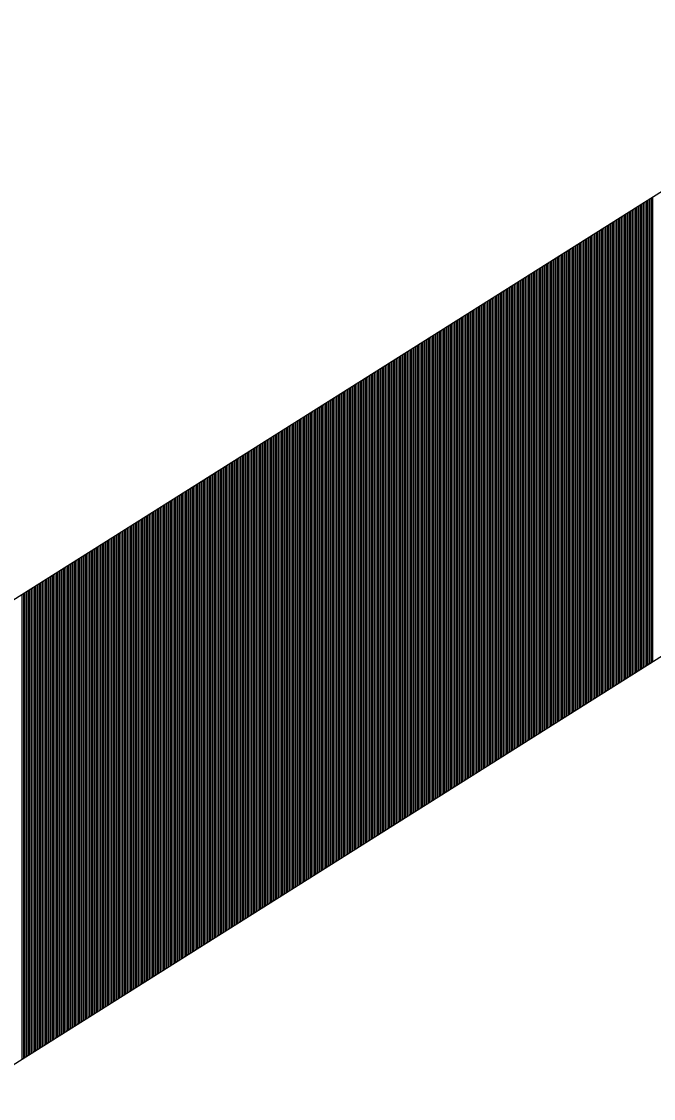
# Model space of a CAD drawing. Extents: x 1398460 to 1408037, y 380768 to 383968.
# Drawn here: x 1403769.84 to 1403773.86, y 381440.89 to 381447.74 of the extents above; entities that cross this region are included whole.
import ezdxf

# ---------------------------------------------------------------- set-up
doc = ezdxf.new("R2010")
doc.units = 0
doc.layers.add('Default', color=7, linetype='Continuous')

msp = doc.modelspace()

# ---------------------------------------------------------------- linework, layer by layer
at = {"layer": 'Default'}
for p, q in [((1403781.063, 381451.1637), (1403757.3242, 381436.2026)), ((1403782.3959, 381449.0487), (1403758.6571, 381434.0876)), ((1403773.7718, 381446.5685), (1403773.7718, 381443.6135)), ((1403773.7818, 381446.5748), (1403773.7818, 381443.6198)), ((1403773.7918, 381446.5811), (1403773.7918, 381443.6261)), ((1403773.8018, 381446.5874), (1403773.8018, 381443.6324)), ((1403773.8118, 381446.5937), (1403773.8118, 381443.6387)), ((1403773.8218, 381446.6001), (1403773.8218, 381443.645)), ((1403773.8318, 381446.6064), (1403773.8318, 381443.6513)), ((1403773.8418, 381446.6127), (1403773.8418, 381443.6576)), ((1403773.8518, 381446.619), (1403773.8518, 381443.6639)), ((1403773.6618, 381446.4992), (1403773.6618, 381443.5441)), ((1403773.6718, 381446.5055), (1403773.6718, 381443.5504)), ((1403773.6818, 381446.5118), (1403773.6818, 381443.5567)), ((1403773.6918, 381446.5181), (1403773.6918, 381443.563)), ((1403773.7018, 381446.5244), (1403773.7018, 381443.5693)), ((1403773.7118, 381446.5307), (1403773.7118, 381443.5756)), ((1403773.7218, 381446.537), (1403773.7218, 381443.5819)), ((1403773.7318, 381446.5433), (1403773.7318, 381443.5882)), ((1403773.7418, 381446.5496), (1403773.7418, 381443.5945)), ((1403773.7518, 381446.5559), (1403773.7518, 381443.6009)), ((1403773.7618, 381446.5622), (1403773.7618, 381443.6072)), ((1403773.5518, 381446.4299), (1403773.5518, 381443.4748)), ((1403773.5618, 381446.4362), (1403773.5618, 381443.4811)), ((1403773.5718, 381446.4425), (1403773.5718, 381443.4874)), ((1403773.5818, 381446.4488), (1403773.5818, 381443.4937)), ((1403773.5918, 381446.4551), (1403773.5918, 381443.5)), ((1403773.6018, 381446.4614), (1403773.6018, 381443.5063)), ((1403773.6118, 381446.4677), (1403773.6118, 381443.5126)), ((1403773.6218, 381446.474), (1403773.6218, 381443.5189)), ((1403773.6318, 381446.4803), (1403773.6318, 381443.5252)), ((1403773.6418, 381446.4866), (1403773.6418, 381443.5315)), ((1403773.6518, 381446.4929), (1403773.6518, 381443.5378)), ((1403773.4418, 381446.3606), (1403773.4418, 381443.4055)), ((1403773.4518, 381446.3669), (1403773.4518, 381443.4118)), ((1403773.4618, 381446.3732), (1403773.4618, 381443.4181)), ((1403773.4718, 381446.3795), (1403773.4718, 381443.4244)), ((1403773.4818, 381446.3858), (1403773.4818, 381443.4307)), ((1403773.4918, 381446.3921), (1403773.4918, 381443.437)), ((1403773.5018, 381446.3984), (1403773.5018, 381443.4433)), ((1403773.5118, 381446.4047), (1403773.5118, 381443.4496)), ((1403773.5218, 381446.411), (1403773.5218, 381443.4559)), ((1403773.5318, 381446.4173), (1403773.5318, 381443.4622)), ((1403773.5418, 381446.4236), (1403773.5418, 381443.4685)), ((1403773.3318, 381446.2912), (1403773.3318, 381443.3362)), ((1403773.3418, 381446.2975), (1403773.3418, 381443.3425)), ((1403773.3518, 381446.3038), (1403773.3518, 381443.3488)), ((1403773.3618, 381446.3101), (1403773.3618, 381443.3551)), ((1403773.3718, 381446.3164), (1403773.3718, 381443.3614)), ((1403773.3818, 381446.3227), (1403773.3818, 381443.3677)), ((1403773.3918, 381446.329), (1403773.3918, 381443.374)), ((1403773.4018, 381446.3354), (1403773.4018, 381443.3803)), ((1403773.4118, 381446.3417), (1403773.4118, 381443.3866)), ((1403773.4218, 381446.348), (1403773.4218, 381443.3929)), ((1403773.4318, 381446.3543), (1403773.4318, 381443.3992)), ((1403773.2318, 381446.2282), (1403773.2318, 381443.2731)), ((1403773.2418, 381446.2345), (1403773.2418, 381443.2794)), ((1403773.2518, 381446.2408), (1403773.2518, 381443.2857)), ((1403773.2618, 381446.2471), (1403773.2618, 381443.292)), ((1403773.2718, 381446.2534), (1403773.2718, 381443.2983)), ((1403773.2818, 381446.2597), (1403773.2818, 381443.3046)), ((1403773.2918, 381446.266), (1403773.2918, 381443.3109)), ((1403773.3018, 381446.2723), (1403773.3018, 381443.3172)), ((1403773.3118, 381446.2786), (1403773.3118, 381443.3235)), ((1403773.3218, 381446.2849), (1403773.3218, 381443.3298)), ((1403773.1218, 381446.1589), (1403773.1218, 381443.2038)), ((1403773.1318, 381446.1652), (1403773.1318, 381443.2101)), ((1403773.1418, 381446.1715), (1403773.1418, 381443.2164)), ((1403773.1518, 381446.1778), (1403773.1518, 381443.2227)), ((1403773.1618, 381446.1841), (1403773.1618, 381443.229)), ((1403773.1718, 381446.1904), (1403773.1718, 381443.2353)), ((1403773.1818, 381446.1967), (1403773.1818, 381443.2416)), ((1403773.1918, 381446.203), (1403773.1918, 381443.2479)), ((1403773.2018, 381446.2093), (1403773.2018, 381443.2542)), ((1403773.2118, 381446.2156), (1403773.2118, 381443.2605)), ((1403773.2218, 381446.2219), (1403773.2218, 381443.2668)), ((1403773.0118, 381446.0896), (1403773.0118, 381443.1345)), ((1403773.0218, 381446.0959), (1403773.0218, 381443.1408)), ((1403773.0318, 381446.1022), (1403773.0318, 381443.1471)), ((1403773.0418, 381446.1085), (1403773.0418, 381443.1534)), ((1403773.0518, 381446.1148), (1403773.0518, 381443.1597)), ((1403773.0618, 381446.1211), (1403773.0618, 381443.166)), ((1403773.0718, 381446.1274), (1403773.0718, 381443.1723)), ((1403773.0818, 381446.1337), (1403773.0818, 381443.1786)), ((1403773.0918, 381446.14), (1403773.0918, 381443.1849)), ((1403773.1018, 381446.1463), (1403773.1018, 381443.1912)), ((1403773.1118, 381446.1526), (1403773.1118, 381443.1975)), ((1403772.9018, 381446.0202), (1403772.9018, 381443.0651)), ((1403772.9118, 381446.0265), (1403772.9118, 381443.0714)), ((1403772.9218, 381446.0328), (1403772.9218, 381443.0778)), ((1403772.9318, 381446.0391), (1403772.9318, 381443.0841)), ((1403772.9418, 381446.0454), (1403772.9418, 381443.0904)), ((1403772.9518, 381446.0517), (1403772.9518, 381443.0967)), ((1403772.9618, 381446.058), (1403772.9618, 381443.103)), ((1403772.9718, 381446.0643), (1403772.9718, 381443.1093)), ((1403772.9818, 381446.0707), (1403772.9818, 381443.1156)), ((1403772.9918, 381446.077), (1403772.9918, 381443.1219)), ((1403773.0018, 381446.0833), (1403773.0018, 381443.1282)), ((1403772.7918, 381445.9509), (1403772.7918, 381442.9958)), ((1403772.8018, 381445.9572), (1403772.8018, 381443.0021)), ((1403772.8118, 381445.9635), (1403772.8118, 381443.0084)), ((1403772.8218, 381445.9698), (1403772.8218, 381443.0147)), ((1403772.8318, 381445.9761), (1403772.8318, 381443.021)), ((1403772.8418, 381445.9824), (1403772.8418, 381443.0273)), ((1403772.8518, 381445.9887), (1403772.8518, 381443.0336)), ((1403772.8618, 381445.995), (1403772.8618, 381443.0399)), ((1403772.8718, 381446.0013), (1403772.8718, 381443.0462)), ((1403772.8818, 381446.0076), (1403772.8818, 381443.0525)), ((1403772.8918, 381446.0139), (1403772.8918, 381443.0588)), ((1403772.6818, 381445.8816), (1403772.6818, 381442.9265)), ((1403772.6918, 381445.8879), (1403772.6918, 381442.9328)), ((1403772.7018, 381445.8942), (1403772.7018, 381442.9391)), ((1403772.7118, 381445.9005), (1403772.7118, 381442.9454)), ((1403772.7218, 381445.9068), (1403772.7218, 381442.9517)), ((1403772.7318, 381445.9131), (1403772.7318, 381442.958)), ((1403772.7418, 381445.9194), (1403772.7418, 381442.9643)), ((1403772.7518, 381445.9257), (1403772.7518, 381442.9706)), ((1403772.7618, 381445.932), (1403772.7618, 381442.9769)), ((1403772.7718, 381445.9383), (1403772.7718, 381442.9832)), ((1403772.7818, 381445.9446), (1403772.7818, 381442.9895)), ((1403772.5718, 381445.8123), (1403772.5718, 381442.8572)), ((1403772.5818, 381445.8186), (1403772.5818, 381442.8635)), ((1403772.5918, 381445.8249), (1403772.5918, 381442.8698)), ((1403772.6018, 381445.8312), (1403772.6018, 381442.8761)), ((1403772.6118, 381445.8375), (1403772.6118, 381442.8824)), ((1403772.6218, 381445.8438), (1403772.6218, 381442.8887)), ((1403772.6318, 381445.8501), (1403772.6318, 381442.895)), ((1403772.6418, 381445.8564), (1403772.6418, 381442.9013)), ((1403772.6518, 381445.8627), (1403772.6518, 381442.9076)), ((1403772.6618, 381445.869), (1403772.6618, 381442.9139)), ((1403772.6718, 381445.8753), (1403772.6718, 381442.9202)), ((1403772.4718, 381445.7492), (1403772.4718, 381442.7941)), ((1403772.4818, 381445.7555), (1403772.4818, 381442.8004)), ((1403772.4918, 381445.7618), (1403772.4918, 381442.8067)), ((1403772.5018, 381445.7681), (1403772.5018, 381442.8131)), ((1403772.5118, 381445.7744), (1403772.5118, 381442.8194)), ((1403772.5218, 381445.7807), (1403772.5218, 381442.8257)), ((1403772.5318, 381445.787), (1403772.5318, 381442.832)), ((1403772.5418, 381445.7933), (1403772.5418, 381442.8383)), ((1403772.5518, 381445.7996), (1403772.5518, 381442.8446)), ((1403772.5618, 381445.8059), (1403772.5618, 381442.8509)), ((1403772.3618, 381445.6799), (1403772.3618, 381442.7248)), ((1403772.3718, 381445.6862), (1403772.3718, 381442.7311)), ((1403772.3818, 381445.6925), (1403772.3818, 381442.7374)), ((1403772.3918, 381445.6988), (1403772.3918, 381442.7437)), ((1403772.4018, 381445.7051), (1403772.4018, 381442.75)), ((1403772.4118, 381445.7114), (1403772.4118, 381442.7563)), ((1403772.4218, 381445.7177), (1403772.4218, 381442.7626)), ((1403772.4318, 381445.724), (1403772.4318, 381442.7689)), ((1403772.4418, 381445.7303), (1403772.4418, 381442.7752)), ((1403772.4518, 381445.7366), (1403772.4518, 381442.7815)), ((1403772.4618, 381445.7429), (1403772.4618, 381442.7878)), ((1403772.2518, 381445.6106), (1403772.2518, 381442.6555)), ((1403772.2618, 381445.6169), (1403772.2618, 381442.6618)), ((1403772.2718, 381445.6232), (1403772.2718, 381442.6681)), ((1403772.2818, 381445.6295), (1403772.2818, 381442.6744)), ((1403772.2918, 381445.6358), (1403772.2918, 381442.6807)), ((1403772.3018, 381445.6421), (1403772.3018, 381442.687)), ((1403772.3118, 381445.6484), (1403772.3118, 381442.6933)), ((1403772.3218, 381445.6547), (1403772.3218, 381442.6996)), ((1403772.3318, 381445.661), (1403772.3318, 381442.7059)), ((1403772.3418, 381445.6673), (1403772.3418, 381442.7122)), ((1403772.3518, 381445.6736), (1403772.3518, 381442.7185)), ((1403772.1418, 381445.5412), (1403772.1418, 381442.5862)), ((1403772.1518, 381445.5476), (1403772.1518, 381442.5925)), ((1403772.1618, 381445.5539), (1403772.1618, 381442.5988)), ((1403772.1718, 381445.5602), (1403772.1718, 381442.6051)), ((1403772.1818, 381445.5665), (1403772.1818, 381442.6114)), ((1403772.1918, 381445.5728), (1403772.1918, 381442.6177)), ((1403772.2018, 381445.5791), (1403772.2018, 381442.624)), ((1403772.2118, 381445.5854), (1403772.2118, 381442.6303)), ((1403772.2218, 381445.5917), (1403772.2218, 381442.6366)), ((1403772.2318, 381445.598), (1403772.2318, 381442.6429)), ((1403772.2418, 381445.6043), (1403772.2418, 381442.6492)), ((1403772.0318, 381445.4719), (1403772.0318, 381442.5168)), ((1403772.0418, 381445.4782), (1403772.0418, 381442.5231)), ((1403772.0518, 381445.4845), (1403772.0518, 381442.5294)), ((1403772.0618, 381445.4908), (1403772.0618, 381442.5357)), ((1403772.0718, 381445.4971), (1403772.0718, 381442.542)), ((1403772.0818, 381445.5034), (1403772.0818, 381442.5484)), ((1403772.0918, 381445.5097), (1403772.0918, 381442.5547)), ((1403772.1018, 381445.516), (1403772.1018, 381442.561)), ((1403772.1118, 381445.5223), (1403772.1118, 381442.5673)), ((1403772.1218, 381445.5286), (1403772.1218, 381442.5736)), ((1403772.1318, 381445.5349), (1403772.1318, 381442.5799)), ((1403771.9218, 381445.4026), (1403771.9218, 381442.4475)), ((1403771.9318, 381445.4089), (1403771.9318, 381442.4538)), ((1403771.9418, 381445.4152), (1403771.9418, 381442.4601)), ((1403771.9518, 381445.4215), (1403771.9518, 381442.4664)), ((1403771.9618, 381445.4278), (1403771.9618, 381442.4727)), ((1403771.9718, 381445.4341), (1403771.9718, 381442.479)), ((1403771.9818, 381445.4404), (1403771.9818, 381442.4853)), ((1403771.9918, 381445.4467), (1403771.9918, 381442.4916)), ((1403772.0018, 381445.453), (1403772.0018, 381442.4979)), ((1403772.0118, 381445.4593), (1403772.0118, 381442.5042)), ((1403772.0218, 381445.4656), (1403772.0218, 381442.5105)), ((1403771.8118, 381445.3333), (1403771.8118, 381442.3782)), ((1403771.8218, 381445.3396), (1403771.8218, 381442.3845)), ((1403771.8318, 381445.3459), (1403771.8318, 381442.3908)), ((1403771.8418, 381445.3522), (1403771.8418, 381442.3971)), ((1403771.8518, 381445.3585), (1403771.8518, 381442.4034)), ((1403771.8618, 381445.3648), (1403771.8618, 381442.4097)), ((1403771.8718, 381445.3711), (1403771.8718, 381442.416)), ((1403771.8818, 381445.3774), (1403771.8818, 381442.4223)), ((1403771.8918, 381445.3837), (1403771.8918, 381442.4286)), ((1403771.9018, 381445.39), (1403771.9018, 381442.4349)), ((1403771.9118, 381445.3963), (1403771.9118, 381442.4412)), ((1403771.7018, 381445.2639), (1403771.7018, 381442.3089)), ((1403771.7118, 381445.2702), (1403771.7118, 381442.3152)), ((1403771.7218, 381445.2765), (1403771.7218, 381442.3215)), ((1403771.7318, 381445.2828), (1403771.7318, 381442.3278)), ((1403771.7418, 381445.2892), (1403771.7418, 381442.3341)), ((1403771.7518, 381445.2955), (1403771.7518, 381442.3404)), ((1403771.7618, 381445.3018), (1403771.7618, 381442.3467)), ((1403771.7718, 381445.3081), (1403771.7718, 381442.353)), ((1403771.7818, 381445.3144), (1403771.7818, 381442.3593)), ((1403771.7918, 381445.3207), (1403771.7918, 381442.3656)), ((1403771.8018, 381445.327), (1403771.8018, 381442.3719)), ((1403771.6018, 381445.2009), (1403771.6018, 381442.2458)), ((1403771.6118, 381445.2072), (1403771.6118, 381442.2521)), ((1403771.6218, 381445.2135), (1403771.6218, 381442.2584)), ((1403771.6318, 381445.2198), (1403771.6318, 381442.2647)), ((1403771.6418, 381445.2261), (1403771.6418, 381442.271)), ((1403771.6518, 381445.2324), (1403771.6518, 381442.2773)), ((1403771.6618, 381445.2387), (1403771.6618, 381442.2836)), ((1403771.6718, 381445.245), (1403771.6718, 381442.29)), ((1403771.6818, 381445.2513), (1403771.6818, 381442.2963)), ((1403771.6918, 381445.2576), (1403771.6918, 381442.3026)), ((1403771.4918, 381445.1316), (1403771.4918, 381442.1765)), ((1403771.5018, 381445.1379), (1403771.5018, 381442.1828)), ((1403771.5118, 381445.1442), (1403771.5118, 381442.1891)), ((1403771.5218, 381445.1505), (1403771.5218, 381442.1954)), ((1403771.5318, 381445.1568), (1403771.5318, 381442.2017)), ((1403771.5418, 381445.1631), (1403771.5418, 381442.208)), ((1403771.5518, 381445.1694), (1403771.5518, 381442.2143)), ((1403771.5618, 381445.1757), (1403771.5618, 381442.2206)), ((1403771.5718, 381445.182), (1403771.5718, 381442.2269)), ((1403771.5818, 381445.1883), (1403771.5818, 381442.2332)), ((1403771.5918, 381445.1946), (1403771.5918, 381442.2395)), ((1403771.3818, 381445.0623), (1403771.3818, 381442.1072)), ((1403771.3918, 381445.0686), (1403771.3918, 381442.1135)), ((1403771.4018, 381445.0749), (1403771.4018, 381442.1198)), ((1403771.4118, 381445.0812), (1403771.4118, 381442.1261)), ((1403771.4218, 381445.0875), (1403771.4218, 381442.1324)), ((1403771.4318, 381445.0938), (1403771.4318, 381442.1387)), ((1403771.4418, 381445.1001), (1403771.4418, 381442.145)), ((1403771.4518, 381445.1064), (1403771.4518, 381442.1513)), ((1403771.4618, 381445.1127), (1403771.4618, 381442.1576)), ((1403771.4718, 381445.119), (1403771.4718, 381442.1639)), ((1403771.4818, 381445.1253), (1403771.4818, 381442.1702)), ((1403771.2718, 381444.9929), (1403771.2718, 381442.0379)), ((1403771.2818, 381444.9992), (1403771.2818, 381442.0442)), ((1403771.2918, 381445.0055), (1403771.2918, 381442.0505)), ((1403771.3018, 381445.0118), (1403771.3018, 381442.0568)), ((1403771.3118, 381445.0181), (1403771.3118, 381442.0631)), ((1403771.3218, 381445.0245), (1403771.3218, 381442.0694)), ((1403771.3318, 381445.0308), (1403771.3318, 381442.0757)), ((1403771.3418, 381445.0371), (1403771.3418, 381442.082)), ((1403771.3518, 381445.0434), (1403771.3518, 381442.0883)), ((1403771.3618, 381445.0497), (1403771.3618, 381442.0946)), ((1403771.3718, 381445.056), (1403771.3718, 381442.1009)), ((1403771.1618, 381444.9236), (1403771.1618, 381441.9685)), ((1403771.1718, 381444.9299), (1403771.1718, 381441.9748)), ((1403771.1818, 381444.9362), (1403771.1818, 381441.9811)), ((1403771.1918, 381444.9425), (1403771.1918, 381441.9874)), ((1403771.2018, 381444.9488), (1403771.2018, 381441.9937)), ((1403771.2118, 381444.9551), (1403771.2118, 381442)), ((1403771.2218, 381444.9614), (1403771.2218, 381442.0063)), ((1403771.2318, 381444.9677), (1403771.2318, 381442.0126)), ((1403771.2418, 381444.974), (1403771.2418, 381442.0189)), ((1403771.2518, 381444.9803), (1403771.2518, 381442.0253)), ((1403771.2618, 381444.9866), (1403771.2618, 381442.0316)), ((1403771.0518, 381444.8543), (1403771.0518, 381441.8992)), ((1403771.0618, 381444.8606), (1403771.0618, 381441.9055)), ((1403771.0718, 381444.8669), (1403771.0718, 381441.9118)), ((1403771.0818, 381444.8732), (1403771.0818, 381441.9181)), ((1403771.0918, 381444.8795), (1403771.0918, 381441.9244)), ((1403771.1018, 381444.8858), (1403771.1018, 381441.9307)), ((1403771.1118, 381444.8921), (1403771.1118, 381441.937)), ((1403771.1218, 381444.8984), (1403771.1218, 381441.9433)), ((1403771.1318, 381444.9047), (1403771.1318, 381441.9496)), ((1403771.1418, 381444.911), (1403771.1418, 381441.9559)), ((1403771.1518, 381444.9173), (1403771.1518, 381441.9622)), ((1403770.9418, 381444.785), (1403770.9418, 381441.8299)), ((1403770.9518, 381444.7913), (1403770.9518, 381441.8362)), ((1403770.9618, 381444.7976), (1403770.9618, 381441.8425)), ((1403770.9718, 381444.8039), (1403770.9718, 381441.8488)), ((1403770.9818, 381444.8102), (1403770.9818, 381441.8551)), ((1403770.9918, 381444.8165), (1403770.9918, 381441.8614)), ((1403771.0018, 381444.8228), (1403771.0018, 381441.8677)), ((1403771.0118, 381444.8291), (1403771.0118, 381441.874)), ((1403771.0218, 381444.8354), (1403771.0218, 381441.8803)), ((1403771.0318, 381444.8417), (1403771.0318, 381441.8866)), ((1403771.0418, 381444.848), (1403771.0418, 381441.8929)), ((1403770.8418, 381444.7219), (1403770.8418, 381441.7669)), ((1403770.8518, 381444.7282), (1403770.8518, 381441.7732)), ((1403770.8618, 381444.7345), (1403770.8618, 381441.7795)), ((1403770.8718, 381444.7408), (1403770.8718, 381441.7858)), ((1403770.8818, 381444.7471), (1403770.8818, 381441.7921)), ((1403770.8918, 381444.7534), (1403770.8918, 381441.7984)), ((1403770.9018, 381444.7598), (1403770.9018, 381441.8047)), ((1403770.9118, 381444.7661), (1403770.9118, 381441.811)), ((1403770.9218, 381444.7724), (1403770.9218, 381441.8173)), ((1403770.9318, 381444.7787), (1403770.9318, 381441.8236)), ((1403770.7318, 381444.6526), (1403770.7318, 381441.6975)), ((1403770.7418, 381444.6589), (1403770.7418, 381441.7038)), ((1403770.7518, 381444.6652), (1403770.7518, 381441.7101)), ((1403770.7618, 381444.6715), (1403770.7618, 381441.7164)), ((1403770.7718, 381444.6778), (1403770.7718, 381441.7227)), ((1403770.7818, 381444.6841), (1403770.7818, 381441.729)), ((1403770.7918, 381444.6904), (1403770.7918, 381441.7353)), ((1403770.8018, 381444.6967), (1403770.8018, 381441.7416)), ((1403770.8118, 381444.703), (1403770.8118, 381441.7479)), ((1403770.8218, 381444.7093), (1403770.8218, 381441.7542)), ((1403770.8318, 381444.7156), (1403770.8318, 381441.7606)), ((1403770.6218, 381444.5833), (1403770.6218, 381441.6282)), ((1403770.6318, 381444.5896), (1403770.6318, 381441.6345)), ((1403770.6418, 381444.5959), (1403770.6418, 381441.6408)), ((1403770.6518, 381444.6022), (1403770.6518, 381441.6471)), ((1403770.6618, 381444.6085), (1403770.6618, 381441.6534)), ((1403770.6718, 381444.6148), (1403770.6718, 381441.6597)), ((1403770.6818, 381444.6211), (1403770.6818, 381441.666)), ((1403770.6918, 381444.6274), (1403770.6918, 381441.6723)), ((1403770.7018, 381444.6337), (1403770.7018, 381441.6786)), ((1403770.7118, 381444.64), (1403770.7118, 381441.6849)), ((1403770.7218, 381444.6463), (1403770.7218, 381441.6912)), ((1403770.5118, 381444.514), (1403770.5118, 381441.5589)), ((1403770.5218, 381444.5203), (1403770.5218, 381441.5652)), ((1403770.5318, 381444.5266), (1403770.5318, 381441.5715)), ((1403770.5418, 381444.5329), (1403770.5418, 381441.5778)), ((1403770.5518, 381444.5392), (1403770.5518, 381441.5841)), ((1403770.5618, 381444.5455), (1403770.5618, 381441.5904)), ((1403770.5718, 381444.5518), (1403770.5718, 381441.5967)), ((1403770.5818, 381444.5581), (1403770.5818, 381441.603)), ((1403770.5918, 381444.5644), (1403770.5918, 381441.6093)), ((1403770.6018, 381444.5707), (1403770.6018, 381441.6156)), ((1403770.6118, 381444.577), (1403770.6118, 381441.6219)), ((1403770.4018, 381444.4446), (1403770.4018, 381441.4895)), ((1403770.4118, 381444.4509), (1403770.4118, 381441.4958)), ((1403770.4218, 381444.4572), (1403770.4218, 381441.5022)), ((1403770.4318, 381444.4635), (1403770.4318, 381441.5085)), ((1403770.4418, 381444.4698), (1403770.4418, 381441.5148)), ((1403770.4518, 381444.4761), (1403770.4518, 381441.5211)), ((1403770.4618, 381444.4824), (1403770.4618, 381441.5274)), ((1403770.4718, 381444.4887), (1403770.4718, 381441.5337)), ((1403770.4818, 381444.495), (1403770.4818, 381441.54)), ((1403770.4918, 381444.5014), (1403770.4918, 381441.5463)), ((1403770.5018, 381444.5077), (1403770.5018, 381441.5526)), ((1403770.2918, 381444.3753), (1403770.2918, 381441.4202)), ((1403770.3018, 381444.3816), (1403770.3018, 381441.4265)), ((1403770.3118, 381444.3879), (1403770.3118, 381441.4328)), ((1403770.3218, 381444.3942), (1403770.3218, 381441.4391)), ((1403770.3318, 381444.4005), (1403770.3318, 381441.4454)), ((1403770.3418, 381444.4068), (1403770.3418, 381441.4517)), ((1403770.3518, 381444.4131), (1403770.3518, 381441.458)), ((1403770.3618, 381444.4194), (1403770.3618, 381441.4643)), ((1403770.3718, 381444.4257), (1403770.3718, 381441.4706)), ((1403770.3818, 381444.432), (1403770.3818, 381441.4769)), ((1403770.3918, 381444.4383), (1403770.3918, 381441.4832)), ((1403770.1818, 381444.306), (1403770.1818, 381441.3509)), ((1403770.1918, 381444.3123), (1403770.1918, 381441.3572)), ((1403770.2018, 381444.3186), (1403770.2018, 381441.3635)), ((1403770.2118, 381444.3249), (1403770.2118, 381441.3698)), ((1403770.2218, 381444.3312), (1403770.2218, 381441.3761)), ((1403770.2318, 381444.3375), (1403770.2318, 381441.3824)), ((1403770.2418, 381444.3438), (1403770.2418, 381441.3887)), ((1403770.2518, 381444.3501), (1403770.2518, 381441.395)), ((1403770.2618, 381444.3564), (1403770.2618, 381441.4013)), ((1403770.2718, 381444.3627), (1403770.2718, 381441.4076)), ((1403770.2818, 381444.369), (1403770.2818, 381441.4139)), ((1403770.0718, 381444.2367), (1403770.0718, 381441.2816)), ((1403770.0818, 381444.243), (1403770.0818, 381441.2879)), ((1403770.0918, 381444.2493), (1403770.0918, 381441.2942)), ((1403770.1018, 381444.2556), (1403770.1018, 381441.3005)), ((1403770.1118, 381444.2619), (1403770.1118, 381441.3068)), ((1403770.1218, 381444.2682), (1403770.1218, 381441.3131)), ((1403770.1318, 381444.2745), (1403770.1318, 381441.3194)), ((1403770.1418, 381444.2808), (1403770.1418, 381441.3257)), ((1403770.1518, 381444.2871), (1403770.1518, 381441.332)), ((1403770.1618, 381444.2934), (1403770.1618, 381441.3383)), ((1403770.1718, 381444.2997), (1403770.1718, 381441.3446)), ((1403769.9718, 381444.1736), (1403769.9718, 381441.2185)), ((1403769.9818, 381444.1799), (1403769.9818, 381441.2248)), ((1403769.9918, 381444.1862), (1403769.9918, 381441.2311)), ((1403770.0018, 381444.1925), (1403770.0018, 381441.2375)), ((1403770.0118, 381444.1988), (1403770.0118, 381441.2438)), ((1403770.0218, 381444.2051), (1403770.0218, 381441.2501)), ((1403770.0318, 381444.2114), (1403770.0318, 381441.2564)), ((1403770.0418, 381444.2177), (1403770.0418, 381441.2627)), ((1403770.0518, 381444.224), (1403770.0518, 381441.269)), ((1403770.0618, 381444.2303), (1403770.0618, 381441.2753)), ((1403769.8618, 381444.1043), (1403769.8618, 381441.1492)), ((1403769.8718, 381444.1106), (1403769.8718, 381441.1555)), ((1403769.8818, 381444.1169), (1403769.8818, 381441.1618)), ((1403769.8918, 381444.1232), (1403769.8918, 381441.1681)), ((1403769.9018, 381444.1295), (1403769.9018, 381441.1744)), ((1403769.9118, 381444.1358), (1403769.9118, 381441.1807)), ((1403769.9218, 381444.1421), (1403769.9218, 381441.187)), ((1403769.9318, 381444.1484), (1403769.9318, 381441.1933)), ((1403769.9418, 381444.1547), (1403769.9418, 381441.1996)), ((1403769.9518, 381444.161), (1403769.9518, 381441.2059)), ((1403769.9618, 381444.1673), (1403769.9618, 381441.2122)), ((1403769.8418, 381444.0917), (1403769.8418, 381441.1366)), ((1403769.8518, 381444.098), (1403769.8518, 381441.1429))]:
    msp.add_line(p, q, dxfattribs=at)

doc.saveas('drawing.dxf')
